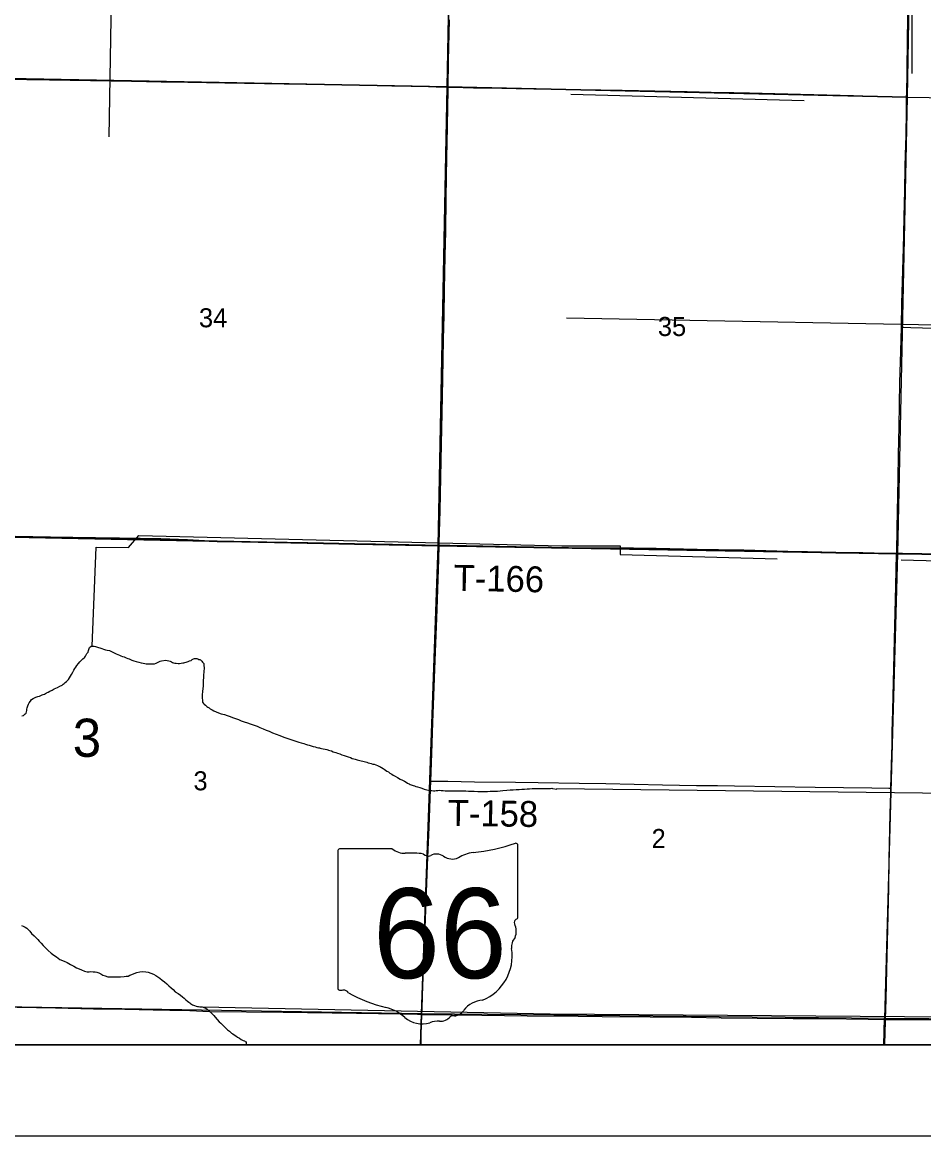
# Model space of a CAD drawing. Extents: x 2.4 to 73.1, y 4.5 to 25.6.
# Drawn here: x 35.01 to 36.001, y 17.885 to 19.109 of the extents above; entities that cross this region are included whole.
import ezdxf

# ---------------------------------------------------------------- set-up
doc = ezdxf.new("R2010")
doc.units = 0
for name, color, linetype in [('GM_X_County_Road', 7, 'Continuous'), ('GM_X_Interchange_Ramps', 7, 'Continuous'), ('GM_X_Minor_River', 7, 'Continuous'), ('GM_X_Section', 7, 'Continuous'), ('GM_X_Section_Text', 7, 'Continuous'), ('GM_X_State_Location', 7, 'Continuous'), ('GM_X_State_Route', 7, 'Continuous'), ('GM_X_State_Shield', 7, 'Continuous'), ('GM_X_Township_Road', 7, 'Continuous'), ('GM_X_Township_Road_Text', 7, 'Continuous'), ('GM_X_US_Shield', 7, 'Continuous'), ('SH_Cut_Line', 7, 'Continuous'), ('SH_Data', 7, 'Continuous')]:
    doc.layers.add(name, color=color, linetype=linetype)

msp = doc.modelspace()

# ---------------------------------------------------------------- linework, layer by layer
at = {"layer": 'GM_X_County_Road'}
for points in [[(35.9818, 19.0266), (35.9819, 19.0313), (35.9823, 19.053), (35.9829, 19.0919), (35.9832, 19.1105), (35.9842, 19.1538), (35.9846, 19.1742), (35.9852, 19.202), (35.9857, 19.2318), (35.9863, 19.2643), (35.9865, 19.2769)], [(35.976, 18.7738), (35.9767, 18.7998), (35.9782, 18.8604), (35.9786, 18.8759), (35.9791, 18.8946), (35.9798, 18.9241), (35.9803, 18.9489), (35.9807, 18.9645), (35.9809, 18.9722), (35.9812, 18.9862), (35.9816, 19.0095), (35.9817, 19.0204), (35.9818, 19.0266)], [(35.9708, 18.5248), (35.9709, 18.5264), (35.9714, 18.5528), (35.9725, 18.6072), (35.973, 18.6336), (35.9736, 18.6646), (35.9745, 18.7128), (35.9753, 18.747), (35.976, 18.7738)], [(34.9636, 18.5442), (35.0412, 18.5426), (35.0909, 18.5419), (35.1173, 18.5416), (35.1624, 18.5407), (35.1919, 18.5399), (35.2105, 18.5388), (35.2245, 18.5383), (35.2789, 18.5374), (35.3239, 18.5365), (35.3752, 18.5354), (35.3985, 18.5348), (35.4171, 18.5346), (35.4529, 18.5339), (35.4681, 18.5335)], [(35.9645, 18.2672), (35.9651, 18.2933), (35.9658, 18.3151), (35.9661, 18.3291), (35.9666, 18.3524), (35.9681, 18.4145), (35.969, 18.4456), (35.9701, 18.4891), (35.9708, 18.5248)], [(35.9587, 18.0131), (35.9593, 18.0354), (35.9602, 18.068), (35.962, 18.1426), (35.9622, 18.1566), (35.9628, 18.1892), (35.9638, 18.2389), (35.9644, 18.2622), (35.9645, 18.2672)], [(35.4493, 18.0186), (35.4545, 18.0185), (35.4825, 18.0182), (35.5152, 18.0176), (35.5649, 18.0169), (35.6209, 18.0165), (35.6473, 18.0163), (35.7002, 18.0158), (35.7453, 18.0154), (35.7779, 18.0149), (35.8572, 18.0142), (35.8914, 18.0139), (35.9396, 18.0133), (35.9587, 18.0131)], [(35.958, 17.9852), (35.958, 17.9857), (35.9587, 18.0106), (35.9587, 18.0131)], [(35.9587, 18.0131), (35.9847, 18.013), (36.0329, 18.0129), (36.1075, 18.0127), (36.1371, 18.0123), (36.1604, 18.0122), (36.19, 18.0119), (36.209, 18.0118)]]:
    msp.add_lwpolyline(points, dxfattribs=at)
at = {"layer": 'GM_X_Interchange_Ramps'}
for points in [[(36.0408, 18.5239), (35.9771, 18.525), (35.9707, 18.5251), (35.9585, 18.5252), (35.9336, 18.5257), (35.9181, 18.5259), (35.9041, 18.5261), (35.8885, 18.5264), (35.873, 18.5267), (35.8512, 18.5273), (35.8031, 18.5285), (35.7751, 18.5289), (35.7518, 18.5294), (35.7067, 18.5304), (35.6819, 18.5308), (35.6539, 18.5307), (35.629, 18.5309), (35.5917, 18.5316), (35.5529, 18.5325), (35.4798, 18.5337), (35.4736, 18.5338), (35.468, 18.5338), (35.4528, 18.5342), (35.417, 18.5348), (35.3984, 18.5351), (35.3751, 18.5357), (35.3238, 18.5368), (35.2788, 18.5376), (35.2244, 18.5386), (35.2104, 18.5391), (35.1918, 18.5402), (35.1623, 18.541), (35.1172, 18.5419), (35.0908, 18.5421), (35.0411, 18.5429), (34.9635, 18.5445)], [(33.4531, 17.9852), (36.2974, 17.9852)]]:
    msp.add_lwpolyline(points, dxfattribs=at)
at = {"layer": 'GM_X_Minor_River'}
msp.add_line((35.59, 18.0191), (36.2974, 18.0141), dxfattribs=at)
for points in [[(35.1134, 19.4583), (35.1054, 18.9828)], [(35.9871, 19.2475), (35.9874, 19.0523)], [(35.6129, 19.0297), (35.8692, 19.0228)], [(35.6083, 18.7841), (36.111, 18.7743)], [(35.9757, 18.5181), (36.2091, 18.5118), (36.2248, 18.523), (36.23, 18.7127)], [(35.0871, 18.4231), (35.0914, 18.5319), (35.1268, 18.5316), (35.1384, 18.5448), (35.603, 18.5333)], [(35.603, 18.5333), (35.6671, 18.5335), (35.667, 18.5238), (35.8397, 18.519)], [(35.0204, 18.3644), (35.0221, 18.3657), (35.0236, 18.3665), (35.025, 18.3672), (35.0263, 18.3676), (35.0274, 18.368), (35.029, 18.3684), (35.0305, 18.3691), (35.032, 18.3697), (35.0333, 18.3701), (35.0345, 18.3706), (35.0356, 18.371), (35.037, 18.3718), (35.0387, 18.3727), (35.0406, 18.3739), (35.0429, 18.375), (35.0453, 18.3763), (35.0489, 18.3778), (35.0516, 18.3793), (35.0539, 18.3803), (35.0552, 18.3814), (35.0564, 18.3822), (35.0575, 18.3831), (35.0588, 18.3844), (35.06, 18.3854), (35.0609, 18.3865), (35.0642, 18.3922), (35.0657, 18.3945), (35.0669, 18.3968), (35.068, 18.3985), (35.069, 18.4002), (35.0703, 18.4021), (35.0718, 18.4042), (35.0735, 18.4061), (35.0754, 18.4078), (35.0768, 18.4091), (35.0781, 18.4102), (35.0789, 18.4112), (35.0796, 18.4123), (35.0804, 18.4137), (35.0811, 18.415), (35.0825, 18.4167), (35.0831, 18.4184), (35.0834, 18.4194), (35.0838, 18.4207), (35.0842, 18.4218), (35.0859, 18.4231), (35.0871, 18.4231), (35.088, 18.4231), (35.0893, 18.4231), (35.0907, 18.4228), (35.0916, 18.4224), (35.0928, 18.422), (35.0939, 18.4216), (35.0954, 18.4212), (35.0975, 18.4205), (35.0996, 18.4199), (35.1015, 18.4193), (35.1034, 18.4187), (35.1061, 18.4183), (35.1076, 18.4178), (35.1089, 18.417), (35.1104, 18.4162), (35.1119, 18.4155), (35.1135, 18.4147), (35.1152, 18.4139), (35.1169, 18.4132), (35.1186, 18.4126), (35.1203, 18.412), (35.122, 18.4114), (35.1243, 18.4105), (35.126, 18.4097), (35.1277, 18.4092), (35.1292, 18.4084), (35.1306, 18.4078), (35.1327, 18.407), (35.1353, 18.4063), (35.1382, 18.4055), (35.1408, 18.4049), (35.1431, 18.4045), (35.145, 18.4042), (35.1465, 18.4038), (35.149, 18.4036), (35.1511, 18.4036), (35.1534, 18.4036), (35.1555, 18.4039), (35.1572, 18.4045), (35.1587, 18.4051), (35.1602, 18.4058), (35.1617, 18.4066), (35.1631, 18.407), (35.168, 18.4077), (35.1694, 18.4075), (35.1711, 18.4071), (35.1726, 18.4066), (35.1741, 18.406), (35.1754, 18.4054), (35.1764, 18.405), (35.1777, 18.4046), (35.1794, 18.4044), (35.1813, 18.4042)], [(35.1813, 18.4042), (35.183, 18.4042), (35.1846, 18.4046), (35.1865, 18.4048), (35.1876, 18.405), (35.1889, 18.4052), (35.1903, 18.4056), (35.1914, 18.4059), (35.1926, 18.4063), (35.1941, 18.4069), (35.1956, 18.4076), (35.1967, 18.4084), (35.1983, 18.4091), (35.1996, 18.4097), (35.2011, 18.4097), (35.2021, 18.4095), (35.203, 18.4093), (35.204, 18.4087), (35.2051, 18.4084), (35.2061, 18.408), (35.2076, 18.4068), (35.2083, 18.4057), (35.2097, 18.404), (35.2098, 18.4028), (35.2098, 18.4015), (35.21, 18.3998), (35.21, 18.3981), (35.2098, 18.3962), (35.2096, 18.3941), (35.2094, 18.3922), (35.2093, 18.3903), (35.2093, 18.3884), (35.2091, 18.3857), (35.2091, 18.3836), (35.2089, 18.3814), (35.2089, 18.3791), (35.2081, 18.3739), (35.2081, 18.3722), (35.2079, 18.3709), (35.2079, 18.37), (35.2079, 18.3686), (35.2079, 18.3667), (35.2079, 18.3658), (35.2081, 18.3641), (35.2081, 18.3627), (35.2083, 18.3616), (35.2092, 18.3603), (35.2102, 18.3593), (35.2115, 18.3582), (35.2128, 18.357), (35.2141, 18.3561), (35.2155, 18.3553), (35.2168, 18.3545), (35.2187, 18.3534), (35.2208, 18.3522), (35.2233, 18.3511), (35.2259, 18.3501), (35.2288, 18.349), (35.2324, 18.348), (35.2354, 18.3469), (35.2385, 18.3459), (35.2413, 18.3448), (35.2443, 18.3436), (35.2476, 18.3425), (35.2508, 18.3413), (35.254, 18.3402), (35.2575, 18.339), (35.2607, 18.3379), (35.2639, 18.3367), (35.2681, 18.3354), (35.2713, 18.3339), (35.2747, 18.3325), (35.278, 18.331), (35.2814, 18.3296), (35.2852, 18.3281), (35.289, 18.3266), (35.2932, 18.325), (35.2975, 18.3233), (35.3019, 18.3218), (35.3141, 18.3178), (35.3167, 18.317), (35.3194, 18.3162), (35.3215, 18.3155), (35.3234, 18.3149), (35.3255, 18.3143), (35.3276, 18.3137), (35.3297, 18.313), (35.3319, 18.3124), (35.334, 18.3118), (35.3356, 18.3116), (35.3367, 18.3114), (35.3376, 18.311), (35.339, 18.3107), (35.3409, 18.3103), (35.343, 18.3099), (35.3447, 18.3095), (35.3458, 18.3093), (35.3468, 18.3089), (35.3481, 18.3085), (35.3498, 18.308), (35.3517, 18.3072)], [(35.0099, 18.3466), (35.0114, 18.3471), (35.0124, 18.3479), (35.0135, 18.3488), (35.0145, 18.3494), (35.0149, 18.3511), (35.0151, 18.3526), (35.0153, 18.354), (35.0156, 18.3555), (35.0158, 18.3564), (35.0162, 18.3578), (35.017, 18.3595), (35.0179, 18.361), (35.0191, 18.3629), (35.0204, 18.3644)], [(35.3517, 18.3072), (35.3546, 18.3064), (35.3567, 18.3057), (35.3591, 18.3049), (35.3614, 18.3039), (35.3637, 18.3032), (35.366, 18.3022), (35.3684, 18.3015), (35.3707, 18.3007), (35.3728, 18.2999), (35.3745, 18.2995), (35.3758, 18.299), (35.3781, 18.2984), (35.3796, 18.2978), (35.3812, 18.2976), (35.3827, 18.2972), (35.3844, 18.2968), (35.3859, 18.2963), (35.3874, 18.2961), (35.3886, 18.2957), (35.3901, 18.2951), (35.392, 18.2945), (35.3937, 18.2942), (35.3952, 18.2936), (35.3969, 18.2934), (35.3985, 18.2928), (35.4004, 18.2922), (35.4019, 18.2915), (35.403, 18.2909), (35.404, 18.2903), (35.4049, 18.2899), (35.4066, 18.2888), (35.4078, 18.288), (35.4091, 18.2871), (35.4106, 18.2859), (35.4127, 18.285), (35.4142, 18.2836), (35.4161, 18.2827), (35.4178, 18.2814), (35.4199, 18.2802), (35.4226, 18.2787), (35.4254, 18.2772), (35.4279, 18.276), (35.43, 18.2747), (35.4319, 18.2737), (35.4334, 18.2728), (35.4353, 18.2718), (35.4364, 18.2712), (35.4374, 18.2707), (35.4385, 18.2703), (35.4397, 18.2701), (35.441, 18.2697), (35.4427, 18.2691), (35.4446, 18.2685), (35.4469, 18.2678), (35.4492, 18.267), (35.4516, 18.2662), (35.4545, 18.2653), (35.4581, 18.2647), (35.4602, 18.2645), (35.4621, 18.2643), (35.4636, 18.2643), (35.465, 18.2645), (35.4667, 18.2647), (35.4682, 18.2649), (35.4703, 18.2647), (35.4726, 18.2645), (35.475, 18.2643), (35.4809, 18.2641), (35.4826, 18.2643), (35.4847, 18.2642), (35.487, 18.2642), (35.4893, 18.2642), (35.4918, 18.2642), (35.4946, 18.2642), (35.4975, 18.2642), (35.5005, 18.264), (35.5036, 18.264), (35.5066, 18.2638), (35.5106, 18.2636), (35.5132, 18.2636), (35.5161, 18.2636), (35.5188, 18.2636), (35.5214, 18.2636), (35.5243, 18.2638), (35.5269, 18.2637), (35.5296, 18.2637), (35.5325, 18.2639), (35.5353, 18.2643), (35.5382, 18.2645), (35.5427, 18.2648), (35.5461, 18.2652), (35.5496, 18.2654), (35.5528, 18.2656), (35.556, 18.2658), (35.5589, 18.2659), (35.5619, 18.2661), (35.5648, 18.2663), (35.5676, 18.2665), (35.5703, 18.2667), (35.573, 18.2667)], [(35.573, 18.2667), (35.5754, 18.2667), (35.5789, 18.2666), (35.5813, 18.2666), (35.5836, 18.2666), (35.5859, 18.2668), (35.5878, 18.2668), (35.5893, 18.2668), (35.5906, 18.2668), (35.592, 18.267), (35.5927, 18.2668), (35.5976, 18.266)], [(35.5973, 18.2667), (36.0611, 18.2613)], [(35.0093, 18.1164), (35.0112, 18.1154), (35.0133, 18.1145), (35.0152, 18.1133), (35.0167, 18.1118), (35.0186, 18.1099), (35.0205, 18.1076), (35.0232, 18.1048), (35.0253, 18.1027), (35.0272, 18.1009), (35.0289, 18.0992), (35.031, 18.0969), (35.0332, 18.0943), (35.0359, 18.0916), (35.0387, 18.0886), (35.0418, 18.0857), (35.045, 18.0836), (35.0479, 18.0817), (35.0513, 18.079), (35.0562, 18.0771), (35.0596, 18.0754), (35.0632, 18.0733), (35.0667, 18.0714), (35.0697, 18.0698)], [(35.0697, 18.0698), (35.0726, 18.0687), (35.0754, 18.0674), (35.0786, 18.066), (35.0815, 18.0654), (35.0838, 18.0654), (35.0857, 18.0656), (35.0881, 18.0654), (35.0902, 18.0652), (35.0923, 18.0648), (35.0942, 18.0641), (35.0965, 18.0631), (35.0988, 18.0618), (35.1014, 18.0608), (35.1043, 18.06), (35.1073, 18.0597), (35.118, 18.0598), (35.122, 18.0602), (35.1243, 18.0604), (35.1264, 18.0607), (35.1284, 18.0615), (35.1305, 18.0624), (35.133, 18.0636), (35.1362, 18.0645), (35.1395, 18.0653), (35.1427, 18.0656), (35.1458, 18.0654), (35.1484, 18.0649), (35.1516, 18.0637), (35.1543, 18.0626), (35.157, 18.0612), (35.1592, 18.0597), (35.1615, 18.0582), (35.1638, 18.0563), (35.1665, 18.0542), (35.1689, 18.0521), (35.1714, 18.05), (35.1737, 18.0477), (35.1759, 18.0458), (35.1782, 18.0435), (35.1815, 18.0416), (35.1839, 18.0395), (35.1862, 18.0378), (35.1881, 18.0362), (35.19, 18.0345), (35.1919, 18.033), (35.1932, 18.0319), (35.1942, 18.0311), (35.1951, 18.0305), (35.1961, 18.0298), (35.1974, 18.0292), (35.1995, 18.0284), (35.2012, 18.0277), (35.2027, 18.0273), (35.2037, 18.0271), (35.2052, 18.0269), (35.2061, 18.0269), (35.2071, 18.0269), (35.208, 18.0269), (35.2098, 18.0263), (35.2118, 18.0253), (35.2134, 18.0244), (35.2151, 18.0229), (35.2206, 18.0175), (35.2223, 18.0154), (35.2244, 18.0128), (35.2265, 18.0105), (35.2284, 18.0088), (35.2297, 18.0074), (35.2318, 18.0055), (35.2337, 18.0034), (35.2358, 18.0015), (35.2377, 18), (35.2392, 17.9988), (35.2401, 17.9981), (35.2415, 17.9971), (35.243, 17.9962), (35.2447, 17.995), (35.2466, 17.9937), (35.2487, 17.9924), (35.2508, 17.9908), (35.2529, 17.9899), (35.2542, 17.9895), (35.2551, 17.9889), (35.2561, 17.9883), (35.2563, 17.9866), (35.2563, 17.9855), (35.2562, 17.9852)], [(35.208, 18.0269), (35.59, 18.0191)]]:
    msp.add_lwpolyline(points, dxfattribs=at)
at = {"layer": 'GM_X_Section'}
for points in [[(35.4865, 19.5393), (35.4772, 19.0377), (34.9755, 19.0472), (34.9853, 19.5495)], [(35.4865, 19.5393), (35.9913, 19.5302), (35.9823, 19.0264), (35.4772, 19.0377)], [(35.4772, 19.0377), (35.4673, 18.5335), (34.9635, 18.5436), (34.9755, 19.0472)], [(35.4772, 19.0377), (35.9823, 19.0264), (35.9718, 18.5247), (35.4673, 18.5335)], [(34.9635, 18.5436), (35.4673, 18.5335), (35.4487, 18.0191), (34.9433, 18.0277)], [(35.4673, 18.5335), (35.9718, 18.5247), (35.9576, 18.0141), (35.4487, 18.0191)]]:
    msp.add_lwpolyline(points, close=True, dxfattribs=at)
at = {"layer": 'GM_X_State_Route'}
for points in [[(35.4681, 18.5335), (35.4682, 18.5368), (35.4693, 18.5723), (35.4708, 18.6453), (35.4715, 18.6795), (35.4723, 18.7168), (35.4731, 18.7603), (35.4737, 18.7867), (35.4742, 18.8147), (35.475, 18.852), (35.4755, 18.8784), (35.4761, 18.9157), (35.4768, 18.9608), (35.477, 18.9756), (35.478, 19.0347), (35.4781, 19.0376), (35.4786, 19.0664), (35.4795, 19.1115)], [(35.4483, 17.9852), (35.4486, 17.996), (35.4493, 18.0186), (35.4495, 18.0255), (35.4503, 18.0504), (35.4517, 18.0845), (35.4533, 18.1234), (35.4555, 18.1824), (35.4571, 18.2243), (35.4587, 18.2662), (35.459, 18.2748), (35.4602, 18.3051), (35.4613, 18.3392), (35.4638, 18.4076), (35.466, 18.4635), (35.4677, 18.5187), (35.4681, 18.5335)]]:
    msp.add_lwpolyline(points, dxfattribs=at)
at = {"layer": 'GM_X_State_Shield'}
for p, q in [((35.3568, 18.1978), (35.3568, 18.0477)), ((35.4167, 18.2004), (35.3588, 18.2004)), ((35.5546, 18.1256), (35.5546, 18.2041)), ((35.5546, 18.1256), (35.5546, 18.1256))]:
    msp.add_line(p, q, dxfattribs=at)
for centre, radius, start, end in [((35.4841, 18.405), 0.2097, 275.8445, 288.9065), ((35.5524, 18.2044), 0.0022, 351.8621, 97.738), ((35.3591, 18.1981), 0.00229, 98.1301, 188.1301), ((35.4305, 18.2178), 0.0222, 231.6195, 271.1119), ((35.4379, 18.1161), 0.0798, 80.4867, 94.9883), ((35.456, 18.1989), 0.00641, 219.7921, 297.1024), ((35.4654, 18.1815), 0.0133, 54.4667, 119.1411), ((35.5109, 18.1545), 0.0422, 97.3462, 120.7689), ((35.4826, 18.2053), 0.016, 233.8562, 294.8282), ((35.5541, 18.1198), 0.00341, 107.944, 210.337), ((35.5522, 18.1253), 0.00236, 289.6038, 7.7341), ((35.5324, 18.1099), 0.0205, 340.033, 23.6496), ((35.5625, 18.0927), 0.0149, 136.8065, 186.9296), ((35.4959, 18.0827), 0.0525, 292.3089, 8.9858), ((35.3591, 18.0474), 0.00231, 171.9584, 258.3066), ((35.3595, 18.0627), 0.0176, 267.339, 280.6039), ((35.3631, 18.039), 0.00636, 29.7484, 93.2717), ((35.4434, 18.1739), 0.1514, 240.4129, 257.1985), ((35.3982, 17.9803), 0.0474, 47.1842, 75.836), ((35.518, 18.0056), 0.0287, 94.4031, 142.5768), ((35.4495, 18.0383), 0.0301, 230.7004, 286.2918), ((35.4668, 17.9864), 0.0247, 85.6951, 111.2099), ((35.469, 18.027), 0.016, 268.777, 315.5493), ((35.4835, 18.0125), 0.00451, 65.7517, 132.6484), ((35.4816, 18.0331), 0.0169, 282.8732, 323.2771)]:
    msp.add_arc(centre, radius, start, end, dxfattribs=at)
at = {"layer": 'GM_X_Township_Road'}
for points in [[(34.9752, 19.047), (34.986, 19.0467), (35.0152, 19.046), (35.0401, 19.0456), (35.1301, 19.0441), (35.1629, 19.0435), (35.1922, 19.043), (35.2327, 19.0422), (35.2979, 19.0411), (35.3694, 19.04), (35.4161, 19.039), (35.4376, 19.0386), (35.4565, 19.0382), (35.4616, 19.0381), (35.4651, 19.038), (35.4698, 19.0378), (35.4743, 19.0377), (35.4781, 19.0376)], [(35.4781, 19.0376), (35.4828, 19.0374), (35.5061, 19.0369), (35.5371, 19.0362), (35.5527, 19.0359), (35.5917, 19.0354), (35.6227, 19.035), (35.6693, 19.0341), (35.705, 19.0335), (35.7408, 19.0326), (35.7672, 19.0321), (35.7921, 19.0316), (35.8092, 19.0312), (35.8651, 19.0297), (35.9234, 19.0282), (35.9444, 19.0277), (35.9661, 19.0271), (35.9818, 19.0266)], [(35.9818, 19.0266), (36.0065, 19.0261), (36.0454, 19.0253), (36.0811, 19.0244), (36.1355, 19.0233), (36.1728, 19.0221), (36.1868, 19.0217), (36.2054, 19.0212), (36.2256, 19.0208), (36.2324, 19.0207)], [(35.976, 18.7738), (35.9787, 18.7737), (35.9866, 18.7735), (36.0641, 18.7712), (36.0952, 18.7702), (36.1139, 18.7698), (36.1216, 18.7699), (36.1309, 18.7703), (36.1418, 18.7709), (36.1496, 18.771), (36.1698, 18.7707), (36.1869, 18.7703), (36.2264, 18.7696)], [(35.4681, 18.5335), (35.4737, 18.5335), (35.4799, 18.5335), (35.553, 18.5322), (35.5918, 18.5314), (35.6291, 18.5307), (35.654, 18.5304), (35.682, 18.5305), (35.7068, 18.5301), (35.7519, 18.5291), (35.7752, 18.5286), (35.8032, 18.5282), (35.8514, 18.527), (35.8731, 18.5264), (35.8887, 18.5262), (35.9042, 18.5258), (35.9182, 18.5256), (35.9337, 18.5254), (35.9586, 18.525), (35.9708, 18.5248)], [(35.9708, 18.5248), (35.9772, 18.5248), (36.041, 18.5236), (36.0829, 18.5227), (36.1948, 18.5201), (36.2195, 18.5195)], [(35.459, 18.2748), (35.462, 18.2748), (35.4636, 18.2749), (35.4776, 18.2747), (35.5071, 18.2742), (35.5521, 18.2736), (35.577, 18.2733), (35.622, 18.2725), (35.6515, 18.2722), (35.6826, 18.2715), (35.7136, 18.2709), (35.7509, 18.2702)], [(35.7509, 18.2702), (35.7618, 18.27), (35.7742, 18.27), (35.7928, 18.2698), (35.8814, 18.2683), (35.9435, 18.2675), (35.9621, 18.2672), (35.9645, 18.2672)], [(34.944, 18.0279), (34.9721, 18.027), (35.0047, 18.0264), (35.0467, 18.0257), (35.0886, 18.0248), (35.1026, 18.0245), (35.1228, 18.0243), (35.1539, 18.0237), (35.1725, 18.0232), (35.1942, 18.0227), (35.216, 18.0219), (35.2968, 18.021), (35.3775, 18.0199), (35.4257, 18.0191), (35.4443, 18.0188), (35.4493, 18.0186)]]:
    msp.add_lwpolyline(points, dxfattribs=at)
at = {"layer": 'GM_X_US_Shield'}
for points in [[(34.9424, 17.9852), (35.4477, 17.9852), (35.4487, 18.0191), (34.9433, 18.0277)], [(35.4477, 17.9852), (35.9568, 17.9852), (35.9576, 18.0141), (35.4487, 18.0191)], [(35.9568, 17.9852), (36.2974, 17.9852), (36.2974, 18.0116), (35.9576, 18.0141)]]:
    msp.add_lwpolyline(points, close=True, dxfattribs=at)
at = {"layer": 'SH_Cut_Line'}
msp.add_lwpolyline([(29.4974, 21.6793), (29.4974, 17.9852), (36.2974, 17.9852), (36.2974, 20.0257)], dxfattribs=at)
at = {"layer": 'SH_Data'}
msp.add_line((29.3974, 17.8852), (36.3974, 17.8852), dxfattribs=at)
msp.add_lwpolyline([(29.4974, 24.7852), (36.2974, 24.7852), (36.2974, 17.9852), (29.4974, 17.9852)], close=True, dxfattribs=at)

# ---------------------------------------------------------------- texts
at = {"layer": 'GM_X_Section_Text'}
for s, height, p in [('34', 0.02093, (35.2043, 18.7736)), ('35', 0.02093, (35.7085, 18.764)), ('3', 0.0419, (35.0657, 18.3016)), ('3', 0.0209, (35.1983, 18.2648)), ('2', 0.0209, (35.7016, 18.2014))]:
    msp.add_text(s, height=height, rotation=0, dxfattribs=at).set_placement(p)
at = {"layer": 'GM_X_State_Location'}
for s in ['s', 'r']:
    msp.add_text(s, height=0.000142, dxfattribs=at).set_placement((35.4517, 18.0622))
msp.add_text('66', height=0.000142, rotation=0, dxfattribs=at).set_placement((35.4278, 18.0553))
at = {"layer": 'GM_X_State_Shield'}
msp.add_text('66', height=0.09888, dxfattribs=at).set_placement((35.3955, 18.0583))
at = {"layer": 'GM_X_Township_Road_Text'}
for s, rotation, p in [('T-166', 358.8762, (35.484, 18.4842)), ('T-158', 359.1569, (35.4775, 18.2259))]:
    msp.add_text(s, height=0.02841, rotation=rotation, dxfattribs=at).set_placement(p)

doc.saveas('drawing.dxf')
